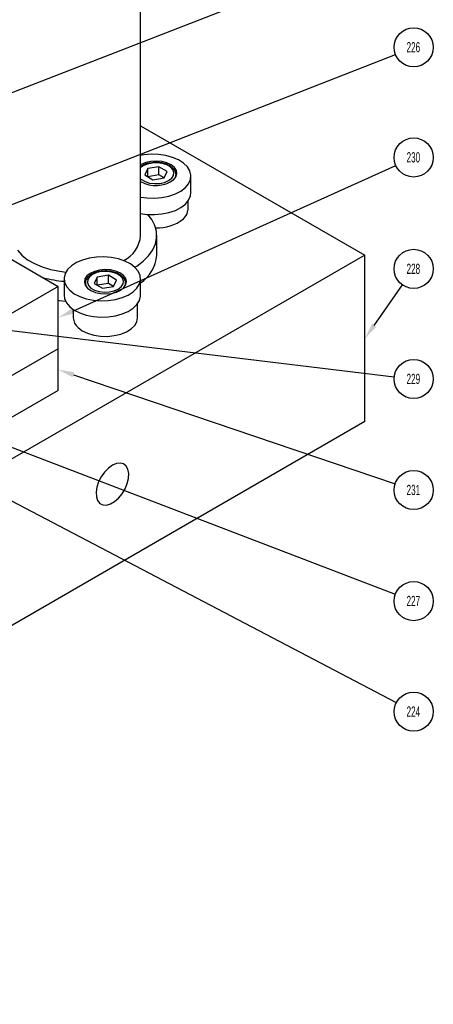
# Model space of a CAD drawing. Header units: inches. Extents: x 1880 to 2363, y -453 to -54.
# Tile 996 of 1056: x 2160.38 to 2164.43, y -277.01 to -267.35. Entities that reach past the tile are written whole.
import ezdxf

# ---------------------------------------------------------------- set-up
doc = ezdxf.new("R2010")
doc.units = ezdxf.units.IN
doc.header["$LTSCALE"] = 0.5
doc.header["$MEASUREMENT"] = 0
for name, color, linetype in [('DST-M-S', 53, 'Continuous'), ('PAD-M-S', 135, 'Continuous'), ('PBU-M-S', 8, 'Continuous'), ('SID-M-S', 105, 'Continuous'), ('SVF-M-S', 8, 'Continuous')]:
    doc.layers.add(name, color=color, linetype=linetype)
doc.styles.add('SLDTEXTSTYLE0', font='TXT', dxfattribs={"width": 0.595745})

msp = doc.modelspace()

# ---------------------------------------------------------------- linework, layer by layer
at = {"layer": 'DST-M-S', "linetype": 'Continuous', "lineweight": 25}
for p, q in [((2161.56613, -268.38896), (2163.76464, -269.65813)), ((2163.76464, -269.65813), (2153.86514, -275.37299)), ((2163.76464, -271.29121), (2163.76464, -269.65813)), ((2163.76464, -271.29121), (2153.86514, -277.00607)), ((2161.24992, -271.74721), (2161.21259, -271.78583)), ((2161.28976, -271.7184), (2161.24992, -271.74721)), ((2161.3296, -271.70121), (2161.28976, -271.7184)), ((2161.36694, -271.69673), (2161.3296, -271.70121)), ((2161.39942, -271.70523), (2161.36694, -271.69673)), ((2161.42502, -271.72618), (2161.39942, -271.70523)), ((2161.44212, -271.75827), (2161.42502, -271.72618)), ((2161.44964, -271.79948), (2161.44212, -271.75827)), ((2161.1801, -271.83184), (2161.15451, -271.88235)), ((2161.21259, -271.78583), (2161.1801, -271.83184)), ((2161.43471, -271.89847), (2161.44712, -271.84721)), ((2161.44712, -271.84721), (2161.44964, -271.79948)), ((2161.13741, -271.93418), (2161.12988, -271.98407)), ((2161.15451, -271.88235), (2161.13741, -271.93418)), ((2161.38392, -271.99869), (2161.4132, -271.95005)), ((2161.4132, -271.95005), (2161.43471, -271.89847)), ((2161.12988, -271.98407), (2161.13241, -272.02889)), ((2161.13241, -272.02889), (2161.14481, -272.06583)), ((2161.30984, -272.07533), (2161.34873, -272.04134)), ((2161.34873, -272.04134), (2161.38392, -271.99869)), ((2161.14481, -272.06583), (2161.16633, -272.09256)), ((2161.16633, -272.09256), (2161.1956, -272.1074)), ((2161.1956, -272.1074), (2161.23079, -272.10943)), ((2161.23079, -272.10943), (2161.26969, -272.09851)), ((2161.26969, -272.09851), (2161.30984, -272.07533))]:
    msp.add_line(p, q, dxfattribs=at)
at = {"layer": 'PAD-M-S', "linetype": 'Continuous', "lineweight": 25}
for p, q in [((2152.62771, -265.26977), (2160.75943, -269.96412)), ((2160.75943, -269.96412), (2159.25683, -270.83155)), ((2160.75943, -270.57653), (2160.75943, -269.96412)), ((2160.75943, -270.57653), (2159.35292, -271.38849))]:
    msp.add_line(p, q, dxfattribs=at)
at = {"layer": 'PBU-M-S', "linetype": 'Continuous', "lineweight": 25}
for p, q in [((2160.75943, -270.57653), (2159.35292, -271.38849)), ((2160.75943, -270.9848), (2160.75943, -270.57653)), ((2160.75943, -270.9848), (2156.16324, -273.63812))]:
    msp.add_line(p, q, dxfattribs=at)
at = {"layer": 'SID-M-S'}
for p, q in [((2157.02629, -269.34095), (2164.06223, -266.60021)), ((2157.87765, -270.11176), (2164.06235, -267.68959)), ((2160.90163, -270.20617), (2164.06613, -268.7785)), ((2163.85406, -270.34684), (2164.13121, -269.95063)), ((2159.40794, -270.28975), (2164.05049, -270.8499)), ((2157.2696, -270.47677), (2164.07114, -274.04616)), ((2157.50323, -270.47335), (2164.0618, -272.98232)), ((2160.90716, -270.83078), (2164.0593, -271.90019))]:
    msp.add_line(p, q, dxfattribs=at)
for centre in [(2164.24148, -267.61944), (2164.24148, -268.69939), (2164.24148, -269.793), (2164.24148, -270.87294), (2164.24148, -271.962), (2164.24148, -273.05106), (2164.24148, -274.13556)]:
    msp.add_circle(centre, 0.19237, dxfattribs=at)
for points in [[(2160.91232, -270.22987), (2160.75943, -270.27032), (2160.91232, -270.22987), (2160.89094, -270.18247)], [(2163.87536, -270.36175), (2163.76464, -270.47467), (2163.87536, -270.36175), (2163.83275, -270.33194)], [(2160.89881, -270.8554), (2160.75943, -270.78066), (2160.89881, -270.8554), (2160.91552, -270.80616)]]:
    msp.add_solid(points, dxfattribs=at)
at = {"layer": 'SVF-M-S', "linetype": 'Continuous', "lineweight": 25}
for p, q in [((2161.56613, -269.46525), (2161.56613, -265.32106)), ((2161.66863, -268.66797), (2161.59605, -268.67397)), ((2161.74185, -268.67026), (2161.66863, -268.66797)), ((2161.81288, -268.68076), (2161.74185, -268.67026)), ((2161.59605, -268.67397), (2161.56613, -268.67897)), ((2161.57271, -268.76836), (2161.56613, -268.77217)), ((2161.61622, -268.74993), (2161.57271, -268.76836)), ((2161.63079, -268.76476), (2161.59042, -268.7822)), ((2161.63079, -268.76476), (2161.59042, -268.7822)), ((2161.6665, -268.73863), (2161.61622, -268.74993)), ((2161.67804, -268.75459), (2161.63079, -268.76476)), ((2161.67804, -268.75459), (2161.63079, -268.76476)), ((2161.72013, -268.73523), (2161.6665, -268.73863)), ((2161.72834, -268.75251), (2161.67804, -268.75459)), ((2161.72834, -268.75251), (2161.67804, -268.75459)), ((2161.77347, -268.73996), (2161.72013, -268.73523)), ((2161.77761, -268.7587), (2161.72834, -268.75251)), ((2161.77761, -268.7587), (2161.72834, -268.75251)), ((2161.82286, -268.75249), (2161.77347, -268.73996)), ((2161.82187, -268.77265), (2161.77761, -268.7587)), ((2161.82187, -268.77265), (2161.77761, -268.7587)), ((2161.879, -268.69905), (2161.81288, -268.68076)), ((2161.86496, -268.77198), (2161.82286, -268.75249)), ((2161.93766, -268.72444), (2161.879, -268.69905)), ((2161.98662, -268.75594), (2161.93766, -268.72444)), ((2162.024, -268.79236), (2161.98662, -268.75594)), ((2161.58058, -268.78123), (2161.56613, -268.79082)), ((2161.58058, -268.78123), (2161.56613, -268.79082)), ((2161.59042, -268.7822), (2161.56613, -268.7997)), ((2161.59042, -268.7822), (2161.56613, -268.7997)), ((2161.59042, -268.7822), (2161.59042, -268.7822)), ((2161.59042, -268.7822), (2161.59042, -268.7822)), ((2161.63533, -268.80813), (2161.60592, -268.8715)), ((2161.63533, -268.80813), (2161.60592, -268.8715)), ((2161.74511, -268.79115), (2161.63533, -268.80813)), ((2161.74511, -268.79115), (2161.63533, -268.80813)), ((2161.63533, -268.88849), (2161.63533, -268.80813)), ((2161.63533, -268.88849), (2161.63533, -268.80813)), ((2161.82548, -268.83754), (2161.74511, -268.79115)), ((2161.74511, -268.87152), (2161.74511, -268.79115)), ((2161.82548, -268.83754), (2161.74511, -268.79115)), ((2161.74511, -268.87152), (2161.74511, -268.79115)), ((2161.79606, -268.90092), (2161.82548, -268.83754)), ((2161.79606, -268.90092), (2161.82548, -268.83754)), ((2161.85753, -268.79323), (2161.82187, -268.77265)), ((2161.85753, -268.79323), (2161.82187, -268.77265)), ((2161.88169, -268.81878), (2161.85753, -268.79323)), ((2161.88169, -268.81878), (2161.85753, -268.79323)), ((2161.89688, -268.7971), (2161.86496, -268.77198)), ((2161.89241, -268.84723), (2161.88169, -268.81878)), ((2161.89241, -268.84723), (2161.88169, -268.81878)), ((2161.88881, -268.87626), (2161.89241, -268.84723)), ((2161.88881, -268.87626), (2161.89241, -268.84723)), ((2161.91645, -268.82612), (2161.89688, -268.7971)), ((2161.91415, -268.88787), (2161.92234, -268.85709)), ((2161.92234, -268.85709), (2161.91645, -268.82612)), ((2162.04835, -268.83228), (2162.024, -268.79236)), ((2162.05873, -268.87418), (2162.04835, -268.83228)), ((2161.56613, -268.90934), (2161.57387, -268.91582)), ((2161.56613, -268.90934), (2161.57387, -268.91582)), ((2161.57387, -268.91582), (2161.60953, -268.9364)), ((2161.57387, -268.91582), (2161.60953, -268.9364)), ((2161.60592, -268.8715), (2161.68628, -268.9179)), ((2161.60592, -268.8715), (2161.68628, -268.9179)), ((2161.60953, -268.9364), (2161.65378, -268.95035)), ((2161.60953, -268.9364), (2161.65378, -268.95035)), ((2161.74511, -268.87152), (2161.63535, -268.8885)), ((2161.74511, -268.87152), (2161.63535, -268.8885)), ((2161.65378, -268.95035), (2161.70306, -268.95654)), ((2161.65378, -268.95035), (2161.70306, -268.95654)), ((2161.68628, -268.9179), (2161.79606, -268.90092)), ((2161.68628, -268.9179), (2161.79606, -268.90092)), ((2161.70306, -268.95654), (2161.75336, -268.95446)), ((2161.70306, -268.95654), (2161.75336, -268.95446)), ((2161.79604, -268.90092), (2161.74511, -268.87152)), ((2161.79604, -268.90092), (2161.74511, -268.87152)), ((2161.75336, -268.95446), (2161.8006, -268.94429)), ((2161.75336, -268.95446), (2161.8006, -268.94429)), ((2161.8006, -268.94429), (2161.84097, -268.92684)), ((2161.8006, -268.94429), (2161.84097, -268.92684)), ((2161.84097, -268.92684), (2161.87119, -268.90354)), ((2161.84097, -268.92684), (2161.87119, -268.90354)), ((2161.87119, -268.90354), (2161.88881, -268.87626)), ((2161.87119, -268.90354), (2161.88881, -268.87626)), ((2161.89244, -268.91639), (2161.91415, -268.88787)), ((2161.90399, -268.90374), (2161.91152, -268.88222)), ((2161.90399, -268.90374), (2161.91152, -268.88222)), ((2161.91152, -268.88222), (2161.91239, -268.8752)), ((2161.91152, -268.88222), (2161.91239, -268.8752)), ((2161.91239, -268.8752), (2161.91255, -268.8706)), ((2161.91239, -268.8752), (2161.91255, -268.8706)), ((2161.91255, -268.89091), (2161.91255, -268.8706)), ((2161.91255, -268.89091), (2161.91255, -268.8706)), ((2162.0049, -268.99562), (2162.03658, -268.95745)), ((2162.03658, -268.95745), (2162.05476, -268.91645)), ((2162.05476, -268.91645), (2162.05873, -268.87418)), ((2162.05909, -269.04441), (2162.05909, -268.88368)), ((2161.84326, -269.07933), (2161.90634, -269.05775)), ((2161.90634, -269.05775), (2161.96092, -269.02949)), ((2161.96092, -269.02949), (2162.0049, -268.99562)), ((2162.05476, -269.07718), (2162.05909, -269.04441)), ((2161.56613, -269.08838), (2161.62831, -269.09709)), ((2161.62831, -269.09709), (2161.70152, -269.09938)), ((2161.70152, -269.09938), (2161.7741, -269.09338)), ((2161.7741, -269.09338), (2161.84326, -269.07933)), ((2162.0049, -269.15636), (2162.03658, -269.11819)), ((2162.03066, -269.20814), (2162.03066, -269.12699)), ((2162.03658, -269.11819), (2162.05476, -269.07718)), ((2161.56613, -269.24912), (2161.62831, -269.25783)), ((2161.7741, -269.25412), (2161.84326, -269.24007)), ((2161.84326, -269.24007), (2161.90634, -269.21849)), ((2161.90634, -269.21849), (2161.96092, -269.19023)), ((2161.96092, -269.19023), (2162.0049, -269.15636)), ((2161.62831, -269.25783), (2161.70152, -269.26012)), ((2161.67562, -269.30899), (2161.63752, -269.25857)), ((2161.7051, -269.36728), (2161.67562, -269.30899)), ((2161.70152, -269.26012), (2161.7741, -269.25412)), ((2161.72086, -269.42731), (2161.7051, -269.36728)), ((2161.72262, -269.48803), (2161.72086, -269.42731)), ((2161.71035, -269.54833), (2161.72262, -269.48803)), ((2161.72361, -269.65813), (2161.72361, -269.46525)), ((2160.35885, -269.61067), (2160.40284, -269.65872)), ((2161.64482, -269.66345), (2161.68426, -269.60716)), ((2161.68426, -269.60716), (2161.71035, -269.54833)), ((2160.40284, -269.65872), (2160.45875, -269.70245)), ((2160.45875, -269.70245), (2160.52532, -269.74088)), ((2160.93729, -269.73133), (2160.8885, -269.76293)), ((2160.99582, -269.70584), (2160.93729, -269.73133)), ((2161.06184, -269.68743), (2160.99582, -269.70584)), ((2161.13281, -269.6768), (2161.06184, -269.68743)), ((2161.20601, -269.67438), (2161.13281, -269.6768)), ((2161.27862, -269.68024), (2161.20601, -269.67438)), ((2161.34786, -269.69417), (2161.27862, -269.68024)), ((2161.41106, -269.71563), (2161.34786, -269.69417)), ((2161.46579, -269.7438), (2161.41106, -269.71563)), ((2161.52893, -269.76448), (2161.59273, -269.71621)), ((2161.59273, -269.71621), (2161.64482, -269.66345)), ((2160.52532, -269.74088), (2160.60107, -269.77316)), ((2160.60107, -269.77316), (2160.68431, -269.79855)), ((2160.68431, -269.79855), (2160.77317, -269.8165)), ((2160.77317, -269.8165), (2160.83462, -269.82413)), ((2160.85133, -269.79941), (2160.8272, -269.83938)), ((2160.8885, -269.76293), (2160.85133, -269.79941)), ((2161.1138, -269.81737), (2161.07181, -269.83694)), ((2161.13662, -269.82944), (2161.09625, -269.84689)), ((2161.13662, -269.82944), (2161.09625, -269.84689)), ((2161.16313, -269.80475), (2161.1138, -269.81737)), ((2161.18386, -269.81927), (2161.13662, -269.82944)), ((2161.18386, -269.81927), (2161.13662, -269.82944)), ((2161.21643, -269.79992), (2161.16313, -269.80475)), ((2161.23416, -269.81719), (2161.18386, -269.81927)), ((2161.23416, -269.81719), (2161.18386, -269.81927)), ((2161.27009, -269.80323), (2161.21643, -269.79992)), ((2161.28344, -269.82338), (2161.23416, -269.81719)), ((2161.28344, -269.82338), (2161.23416, -269.81719)), ((2161.32043, -269.81444), (2161.27009, -269.80323)), ((2161.32769, -269.83733), (2161.28344, -269.82338)), ((2161.32769, -269.83733), (2161.28344, -269.82338)), ((2161.36403, -269.83278), (2161.32043, -269.81444)), ((2161.50995, -269.77758), (2161.46579, -269.7438)), ((2161.5093, -269.77697), (2161.52893, -269.76448)), ((2161.54184, -269.8157), (2161.50995, -269.77758)), ((2161.56025, -269.85667), (2161.54184, -269.8157)), ((2160.81673, -269.89011), (2160.81673, -270.05085)), ((2160.8272, -269.83938), (2160.81704, -269.8813)), ((2160.81704, -269.8813), (2160.82124, -269.92356)), ((2160.82124, -269.92356), (2160.83964, -269.96453)), ((2161.02062, -269.89117), (2161.01489, -269.92215)), ((2161.01489, -269.92215), (2161.02325, -269.95292)), ((2161.04003, -269.86211), (2161.02062, -269.89117)), ((2161.07181, -269.83694), (2161.04003, -269.86211)), ((2161.04841, -269.89747), (2161.04481, -269.9265)), ((2161.04841, -269.89747), (2161.04481, -269.9265)), ((2161.04481, -269.9265), (2161.05553, -269.95495)), ((2161.04481, -269.9265), (2161.05553, -269.95495)), ((2161.06603, -269.87019), (2161.04841, -269.89747)), ((2161.06603, -269.87019), (2161.04841, -269.89747)), ((2161.09625, -269.84689), (2161.06603, -269.87019)), ((2161.09625, -269.84689), (2161.06603, -269.87019)), ((2161.14116, -269.87282), (2161.11174, -269.93619)), ((2161.14116, -269.87282), (2161.11174, -269.93619)), ((2161.25094, -269.85583), (2161.14116, -269.87282)), ((2161.25094, -269.85583), (2161.14116, -269.87282)), ((2161.14116, -269.95317), (2161.14116, -269.87282)), ((2161.14116, -269.95317), (2161.14116, -269.87282)), ((2161.3313, -269.90223), (2161.25094, -269.85583)), ((2161.25094, -269.9362), (2161.25094, -269.85583)), ((2161.3313, -269.90223), (2161.25094, -269.85583)), ((2161.25094, -269.9362), (2161.25094, -269.85583)), ((2161.30189, -269.9656), (2161.3313, -269.90223)), ((2161.30189, -269.9656), (2161.3313, -269.90223)), ((2161.36335, -269.85792), (2161.32769, -269.83733)), ((2161.36335, -269.85792), (2161.32769, -269.83733)), ((2161.38752, -269.88347), (2161.36335, -269.85792)), ((2161.38752, -269.88347), (2161.36335, -269.85792)), ((2161.39792, -269.85702), (2161.36403, -269.83278)), ((2161.39824, -269.91191), (2161.38752, -269.88347)), ((2161.39824, -269.91191), (2161.38752, -269.88347)), ((2161.39464, -269.94095), (2161.39824, -269.91191)), ((2161.39464, -269.94095), (2161.39824, -269.91191)), ((2161.41979, -269.8855), (2161.39792, -269.85702)), ((2161.42815, -269.91627), (2161.41979, -269.8855)), ((2161.42243, -269.94724), (2161.42815, -269.91627)), ((2161.55429, -269.94084), (2161.56445, -269.89893)), ((2161.56445, -269.89893), (2161.56025, -269.85667)), ((2161.56476, -270.05085), (2161.56476, -269.89011)), ((2160.83964, -269.96453), (2160.87154, -270.00264)), ((2160.87154, -270.00264), (2160.9157, -270.03643)), ((2161.02325, -269.95292), (2161.04512, -269.9814)), ((2161.02467, -269.93528), (2161.02467, -269.95559)), ((2161.02467, -269.93528), (2161.02467, -269.95559)), ((2161.0247, -269.93332), (2161.02479, -269.93916)), ((2161.0247, -269.93332), (2161.02479, -269.93916)), ((2161.02479, -269.93916), (2161.03323, -269.96842)), ((2161.02479, -269.93916), (2161.03323, -269.96842)), ((2161.04512, -269.9814), (2161.07901, -270.00563)), ((2161.05553, -269.95495), (2161.07969, -269.9805)), ((2161.05553, -269.95495), (2161.07969, -269.9805)), ((2161.07901, -270.00563), (2161.12261, -270.02398)), ((2161.07969, -269.9805), (2161.11535, -270.00108)), ((2161.07969, -269.9805), (2161.11535, -270.00108)), ((2161.11174, -269.93619), (2161.19211, -269.98258)), ((2161.11174, -269.93619), (2161.19211, -269.98258)), ((2161.11535, -270.00108), (2161.15961, -270.01504)), ((2161.11535, -270.00108), (2161.15961, -270.01504)), ((2161.12261, -270.02398), (2161.17296, -270.03519)), ((2161.25094, -269.9362), (2161.14118, -269.95318)), ((2161.25094, -269.9362), (2161.14118, -269.95318)), ((2161.15961, -270.01504), (2161.20888, -270.02122)), ((2161.15961, -270.01504), (2161.20888, -270.02122)), ((2161.19211, -269.98258), (2161.30189, -269.9656)), ((2161.19211, -269.98258), (2161.30189, -269.9656)), ((2161.20888, -270.02122), (2161.25918, -270.01915)), ((2161.20888, -270.02122), (2161.25918, -270.01915)), ((2161.30187, -269.9656), (2161.25094, -269.9362)), ((2161.30187, -269.9656), (2161.25094, -269.9362)), ((2161.25918, -270.01915), (2161.30643, -270.00897)), ((2161.25918, -270.01915), (2161.30643, -270.00897)), ((2161.27992, -270.03367), (2161.32924, -270.02104)), ((2161.30643, -270.00897), (2161.3468, -269.99153)), ((2161.30643, -270.00897), (2161.3468, -269.99153)), ((2161.32924, -270.02104), (2161.37123, -270.00148)), ((2161.3468, -269.99153), (2161.37702, -269.96822)), ((2161.3468, -269.99153), (2161.37702, -269.96822)), ((2161.37123, -270.00148), (2161.40301, -269.97631)), ((2161.37702, -269.96822), (2161.39464, -269.94095)), ((2161.37702, -269.96822), (2161.39464, -269.94095)), ((2161.40301, -269.97631), (2161.42243, -269.94724)), ((2161.40982, -269.96842), (2161.41734, -269.9469)), ((2161.40982, -269.96842), (2161.41734, -269.9469)), ((2161.41734, -269.9469), (2161.41821, -269.93989)), ((2161.41734, -269.9469), (2161.41821, -269.93989)), ((2161.41821, -269.93989), (2161.41837, -269.93528)), ((2161.41821, -269.93989), (2161.41837, -269.93528)), ((2161.41837, -269.95559), (2161.41837, -269.93528)), ((2161.41837, -269.95559), (2161.41837, -269.93528)), ((2161.4442, -270.04889), (2161.49299, -270.0173)), ((2161.49299, -270.0173), (2161.53016, -269.98081)), ((2161.53016, -269.98081), (2161.55429, -269.94084)), ((2160.75943, -270.10109), (2160.7665, -270.10201)), ((2160.7665, -270.10201), (2160.83034, -270.10856)), ((2160.81673, -270.05085), (2160.82124, -270.08429)), ((2160.82124, -270.08429), (2160.83964, -270.12527)), ((2160.9157, -270.03643), (2160.97043, -270.06459)), ((2160.97043, -270.06459), (2161.03363, -270.08605)), ((2161.03363, -270.08605), (2161.10287, -270.09998)), ((2161.10287, -270.09998), (2161.17548, -270.10585)), ((2161.17296, -270.03519), (2161.22661, -270.03849)), ((2161.17548, -270.10585), (2161.24868, -270.10342)), ((2161.22661, -270.03849), (2161.27992, -270.03367)), ((2161.24868, -270.10342), (2161.31965, -270.0928)), ((2161.31965, -270.0928), (2161.38567, -270.07439)), ((2161.38567, -270.07439), (2161.4442, -270.04889)), ((2161.53016, -270.14155), (2161.55429, -270.10158)), ((2161.55429, -270.10158), (2161.56445, -270.05966)), ((2161.56445, -270.05966), (2161.56476, -270.05085)), ((2160.83964, -270.12527), (2160.87154, -270.16338)), ((2160.87154, -270.16338), (2160.9157, -270.19716)), ((2160.90656, -270.19122), (2160.90656, -270.27283)), ((2160.9157, -270.19716), (2160.97043, -270.22533)), ((2161.38567, -270.23512), (2161.4442, -270.20963)), ((2161.4442, -270.20963), (2161.49299, -270.17803)), ((2161.49299, -270.17803), (2161.53016, -270.14155)), ((2161.53648, -270.27283), (2161.53648, -270.13321)), ((2160.97043, -270.22533), (2161.03363, -270.24679)), ((2161.03363, -270.24679), (2161.10287, -270.26072)), ((2161.10287, -270.26072), (2161.17548, -270.26658)), ((2161.17548, -270.26658), (2161.24868, -270.26416)), ((2161.24868, -270.26416), (2161.31965, -270.25353)), ((2161.31965, -270.25353), (2161.38567, -270.23512)), ((2161.50823, -270.34809), (2161.52956, -270.31075)), ((2161.52956, -270.31075), (2161.53648, -270.27283)), ((2160.95272, -270.36759), (2160.99429, -270.39873)), ((2160.99429, -270.39873), (2161.04649, -270.42399)), ((2161.37088, -270.43291), (2161.427, -270.41063)), ((2161.427, -270.41063), (2161.47351, -270.38191)), ((2161.47351, -270.38191), (2161.50823, -270.34809)), ((2161.04649, -270.42399), (2161.10687, -270.44218)), ((2161.10687, -270.44218), (2161.17261, -270.45245)), ((2161.17261, -270.45245), (2161.24064, -270.45432)), ((2161.24064, -270.45432), (2161.30777, -270.4477)), ((2161.30777, -270.4477), (2161.37088, -270.43291))]:
    msp.add_line(p, q, dxfattribs=at)
for centre, radius, start, end in [((2161.71347, -268.67474), 0.30071, 240.662155, 306.524235), ((2161.90167, -269.20388), 0.12906, 310.227731, 358.105439), ((2161.73473, -268.99116), 0.3994, 266.843148, 308.804063), ((2161.26278, -269.43955), 0.30443, 296.825583, 355.157149), ((2161.36758, -269.63439), 0.35683, 303.810521, 356.184102), ((2160.92493, -268.66717), 1.25206, 255.597637, 265.042334), ((2161.0359, -270.26845), 0.12942, 181.939465, 230.000545)]:
    msp.add_arc(centre, radius, start, end, dxfattribs=at)
for points, knots in [([(2161.65829, -268.75472), (2161.65233, -268.75559), (2161.63021, -268.7588), (2161.6041, -268.7687), (2161.58607, -268.7783), (2161.58058, -268.78123)], [0, 0, 0, 0, 0.2043943, 0.7576381, 1, 1, 1, 1]), ([(2161.65829, -268.75472), (2161.65233, -268.75559), (2161.63021, -268.7588), (2161.6041, -268.7687), (2161.58607, -268.7783), (2161.58058, -268.78123)], [0, 0, 0, 0, 0.2043943, 0.7576381, 1, 1, 1, 1]), ([(2161.91215, -268.87616), (2161.91224, -268.87579), (2161.91495, -268.86515), (2161.90908, -268.84332), (2161.89367, -268.8146), (2161.86668, -268.78966), (2161.83056, -268.76947), (2161.78657, -268.7552), (2161.73809, -268.74832), (2161.69391, -268.7479), (2161.66822, -268.75282), (2161.65829, -268.75472)], [0, 0, 0, 0, 0.0044009, 0.1295137, 0.2526128, 0.3795604, 0.512071, 0.646756, 0.7812039, 0.9154424, 1, 1, 1, 1]), ([(2161.91215, -268.87616), (2161.91224, -268.87579), (2161.91495, -268.86515), (2161.90908, -268.84332), (2161.89367, -268.8146), (2161.86668, -268.78966), (2161.83056, -268.76947), (2161.78657, -268.7552), (2161.73809, -268.74832), (2161.69391, -268.7479), (2161.66822, -268.75282), (2161.65829, -268.75472)], [0, 0, 0, 0, 0.0044009, 0.1295137, 0.2526128, 0.3795604, 0.512071, 0.646756, 0.7812039, 0.9154424, 1, 1, 1, 1]), ([(2161.16412, -269.81941), (2161.15815, -269.82028), (2161.13603, -269.82349), (2161.10992, -269.83339), (2161.0919, -269.84299), (2161.08641, -269.84591)], [0, 0, 0, 0, 0.2043943, 0.7576381, 1, 1, 1, 1]), ([(2161.16412, -269.81941), (2161.15815, -269.82028), (2161.13603, -269.82349), (2161.10992, -269.83339), (2161.0919, -269.84299), (2161.08641, -269.84591)], [0, 0, 0, 0, 0.2043943, 0.7576381, 1, 1, 1, 1]), ([(2161.41798, -269.94084), (2161.41807, -269.94048), (2161.42077, -269.92983), (2161.4149, -269.908), (2161.39949, -269.87928), (2161.37251, -269.85435), (2161.33639, -269.83415), (2161.29239, -269.81988), (2161.24391, -269.81301), (2161.19973, -269.81258), (2161.17405, -269.81751), (2161.16412, -269.81941)], [0, 0, 0, 0, 0.0044009, 0.1295137, 0.2526128, 0.3795604, 0.512071, 0.646756, 0.7812039, 0.9154424, 1, 1, 1, 1]), ([(2161.41798, -269.94084), (2161.41807, -269.94048), (2161.42077, -269.92983), (2161.4149, -269.908), (2161.39949, -269.87928), (2161.37251, -269.85435), (2161.33639, -269.83415), (2161.29239, -269.81988), (2161.24391, -269.81301), (2161.19973, -269.81258), (2161.17405, -269.81751), (2161.16412, -269.81941)], [0, 0, 0, 0, 0.0044009, 0.1295137, 0.2526128, 0.3795604, 0.512071, 0.646756, 0.7812039, 0.9154424, 1, 1, 1, 1]), ([(2161.08641, -269.84591), (2161.08017, -269.84982), (2161.06205, -269.86116), (2161.04087, -269.88347), (2161.0264, -269.90977), (2161.02633, -269.92654), (2161.02631, -269.93311)], [0, 0, 0, 0, 0.176727, 0.5132924, 0.8093523, 1, 1, 1, 1]), ([(2161.08641, -269.84591), (2161.08017, -269.84982), (2161.06205, -269.86116), (2161.04087, -269.88347), (2161.0264, -269.90977), (2161.02633, -269.92654), (2161.02631, -269.93311)], [0, 0, 0, 0, 0.176727, 0.5132924, 0.8093523, 1, 1, 1, 1])]:
    msp.add_open_spline(points, degree=3, knots=knots, dxfattribs=at)

# ---------------------------------------------------------------- texts
at = {"layer": 'SID-M-S', "char_height": 0.1, "attachment_point": 2, "style": 'SLDTEXTSTYLE0'}
for s, insert in [('226', (2164.23845, -267.56834)), ('230', (2164.23845, -268.64828)), ('228', (2164.23845, -269.7419)), ('229', (2164.23845, -270.82184)), ('231', (2164.23845, -271.9109)), ('227', (2164.23845, -272.99995)), ('224', (2164.23845, -274.08445))]:
    msp.add_mtext(s, dxfattribs=dict(at, insert=insert))

doc.saveas('drawing.dxf')
